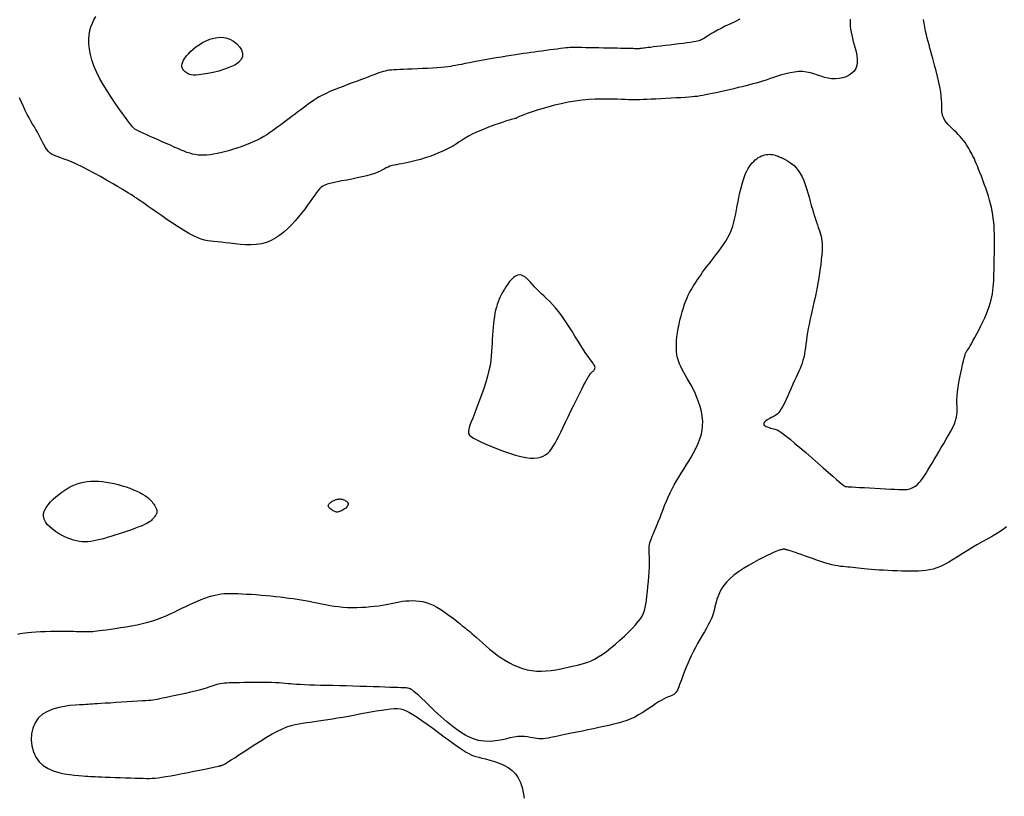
# Model space of a CAD drawing. Header units: millimetres. Extents: x 32690613 to 32693367, y 5343692 to 5344708.
# Tile 294 of 656: x 32692749 to 32692765, y 5343995 to 5344007. Entities that reach past the tile are written whole.
import ezdxf

# ---------------------------------------------------------------- set-up
doc = ezdxf.new("R2010")
doc.units = ezdxf.units.MM
doc.header["$LTSCALE"] = 20
for name, color, linetype in [('02-DGM_HL_493.00', 102, 'Continuous'), ('02-DGM_HL_493.50', 112, 'Continuous'), ('02-DGM_HL_494.00', 122, 'Continuous'), ('02-DGM_HL_494.50', 132, 'Continuous'), ('02-DGM_HL_495.00', 142, 'Continuous')]:
    doc.layers.add(name, color=color, linetype=linetype)

msp = doc.modelspace()

# ---------------------------------------------------------------- linework, layer by layer
at = {"layer": '02-DGM_HL_493.00', "elevation": 493, "flags": 128}
msp.add_lwpolyline([(32692764.851, 5343999.457), (32692764.781, 5343999.405), (32692764.706, 5343999.356), (32692764.627, 5343999.309), (32692764.547, 5343999.264), (32692764.466, 5343999.219), (32692764.385, 5343999.173), (32692764.306, 5343999.126), (32692764.229, 5343999.078), (32692764.154, 5343999.031), (32692764.081, 5343998.985), (32692764.01, 5343998.941), (32692763.942, 5343998.901), (32692763.876, 5343998.865), (32692763.813, 5343998.835), (32692763.753, 5343998.81), (32692763.695, 5343998.792), (32692763.638, 5343998.778), (32692763.581, 5343998.768), (32692763.524, 5343998.762), (32692763.465, 5343998.759), (32692763.405, 5343998.758), (32692763.341, 5343998.758), (32692763.273, 5343998.759), (32692763.202, 5343998.761), (32692763.13, 5343998.763), (32692763.057, 5343998.766), (32692762.984, 5343998.769), (32692762.913, 5343998.773), (32692762.845, 5343998.777), (32692762.78, 5343998.782), (32692762.719, 5343998.786), (32692762.663, 5343998.791), (32692762.611, 5343998.797), (32692762.562, 5343998.802), (32692762.516, 5343998.807), (32692762.473, 5343998.811), (32692762.432, 5343998.816), (32692762.393, 5343998.82), (32692762.355, 5343998.823), (32692762.317, 5343998.826), (32692762.279, 5343998.83), (32692762.24, 5343998.835), (32692762.198, 5343998.841), (32692762.153, 5343998.849), (32692762.105, 5343998.86), (32692762.051, 5343998.874), (32692761.992, 5343998.891), (32692761.93, 5343998.911), (32692761.865, 5343998.933), (32692761.8, 5343998.956), (32692761.736, 5343998.979), (32692761.675, 5343999.001), (32692761.619, 5343999.022), (32692761.57, 5343999.039), (32692761.529, 5343999.054), (32692761.495, 5343999.065), (32692761.468, 5343999.074), (32692761.446, 5343999.08), (32692761.43, 5343999.085), (32692761.417, 5343999.088), (32692761.407, 5343999.09), (32692761.399, 5343999.092), (32692761.393, 5343999.094), (32692761.387, 5343999.095), (32692761.383, 5343999.097), (32692761.379, 5343999.098), (32692761.375, 5343999.099), (32692761.372, 5343999.101), (32692761.368, 5343999.102), (32692761.365, 5343999.103), (32692761.361, 5343999.103), (32692761.357, 5343999.104), (32692761.353, 5343999.104), (32692761.347, 5343999.104), (32692761.341, 5343999.104), (32692761.334, 5343999.103), (32692761.326, 5343999.102), (32692761.316, 5343999.1), (32692761.305, 5343999.097), (32692761.291, 5343999.093), (32692761.273, 5343999.087), (32692761.251, 5343999.078), (32692761.222, 5343999.066), (32692761.186, 5343999.05), (32692761.142, 5343999.029), (32692761.088, 5343999.004), (32692761.023, 5343998.972), (32692760.951, 5343998.936), (32692760.874, 5343998.894), (32692760.793, 5343998.849), (32692760.713, 5343998.8), (32692760.635, 5343998.749), (32692760.563, 5343998.696), (32692760.499, 5343998.641), (32692760.445, 5343998.585), (32692760.4, 5343998.529), (32692760.364, 5343998.474), (32692760.335, 5343998.42), (32692760.313, 5343998.368), (32692760.295, 5343998.319), (32692760.282, 5343998.274), (32692760.272, 5343998.233), (32692760.263, 5343998.196), (32692760.256, 5343998.163), (32692760.249, 5343998.132), (32692760.241, 5343998.102), (32692760.231, 5343998.071), (32692760.219, 5343998.039), (32692760.204, 5343998.003), (32692760.184, 5343997.962), (32692760.159, 5343997.915), (32692760.13, 5343997.863), (32692760.098, 5343997.807), (32692760.064, 5343997.748), (32692760.029, 5343997.685), (32692759.993, 5343997.622), (32692759.957, 5343997.557), (32692759.924, 5343997.493), (32692759.892, 5343997.43), (32692759.863, 5343997.368), (32692759.837, 5343997.308), (32692759.813, 5343997.251), (32692759.791, 5343997.196), (32692759.771, 5343997.145), (32692759.753, 5343997.096), (32692759.737, 5343997.052), (32692759.723, 5343997.012), (32692759.71, 5343996.976), (32692759.698, 5343996.943), (32692759.686, 5343996.915), (32692759.674, 5343996.89), (32692759.662, 5343996.868), (32692759.648, 5343996.85), (32692759.633, 5343996.835), (32692759.616, 5343996.822), (32692759.596, 5343996.811), (32692759.574, 5343996.801), (32692759.549, 5343996.791), (32692759.521, 5343996.78), (32692759.49, 5343996.766), (32692759.455, 5343996.749), (32692759.417, 5343996.728), (32692759.376, 5343996.702), (32692759.331, 5343996.672), (32692759.283, 5343996.639), (32692759.232, 5343996.604), (32692759.178, 5343996.568), (32692759.122, 5343996.532), (32692759.064, 5343996.498), (32692759.003, 5343996.466), (32692758.941, 5343996.438), (32692758.877, 5343996.413), (32692758.81, 5343996.391), (32692758.741, 5343996.37), (32692758.67, 5343996.351), (32692758.595, 5343996.333), (32692758.518, 5343996.316), (32692758.437, 5343996.299), (32692758.353, 5343996.281), (32692758.266, 5343996.263), (32692758.18, 5343996.245), (32692758.094, 5343996.227), (32692758.011, 5343996.21), (32692757.932, 5343996.194), (32692757.859, 5343996.179), (32692757.793, 5343996.165), (32692757.735, 5343996.153), (32692757.684, 5343996.143), (32692757.64, 5343996.135), (32692757.6, 5343996.129), (32692757.565, 5343996.125), (32692757.531, 5343996.123), (32692757.498, 5343996.123), (32692757.466, 5343996.126), (32692757.432, 5343996.132), (32692757.395, 5343996.139), (32692757.357, 5343996.146), (32692757.315, 5343996.153), (32692757.269, 5343996.158), (32692757.22, 5343996.159), (32692757.166, 5343996.157), (32692757.106, 5343996.149), (32692757.041, 5343996.136), (32692756.971, 5343996.119), (32692756.895, 5343996.102), (32692756.815, 5343996.089), (32692756.73, 5343996.082), (32692756.641, 5343996.084), (32692756.547, 5343996.098), (32692756.45, 5343996.129), (32692756.35, 5343996.177), (32692756.247, 5343996.24), (32692756.146, 5343996.313), (32692756.046, 5343996.394), (32692755.951, 5343996.478), (32692755.862, 5343996.56), (32692755.781, 5343996.638), (32692755.711, 5343996.706), (32692755.651, 5343996.762), (32692755.603, 5343996.807), (32692755.563, 5343996.842), (32692755.532, 5343996.867), (32692755.507, 5343996.886), (32692755.487, 5343996.899), (32692755.47, 5343996.908), (32692755.456, 5343996.913), (32692755.442, 5343996.918), (32692755.428, 5343996.921), (32692755.411, 5343996.923), (32692755.389, 5343996.924), (32692755.361, 5343996.926), (32692755.326, 5343996.927), (32692755.28, 5343996.928), (32692755.224, 5343996.929), (32692755.155, 5343996.932), (32692755.075, 5343996.934), (32692754.986, 5343996.938), (32692754.889, 5343996.941), (32692754.787, 5343996.944), (32692754.681, 5343996.948), (32692754.573, 5343996.951), (32692754.465, 5343996.955), (32692754.359, 5343996.957), (32692754.255, 5343996.96), (32692754.156, 5343996.962), (32692754.06, 5343996.964), (32692753.971, 5343996.967), (32692753.888, 5343996.969), (32692753.812, 5343996.972), (32692753.745, 5343996.975), (32692753.687, 5343996.978), (32692753.635, 5343996.982), (32692753.589, 5343996.986), (32692753.546, 5343996.99), (32692753.503, 5343996.994), (32692753.458, 5343996.998), (32692753.41, 5343997.001), (32692753.356, 5343997.004), (32692753.294, 5343997.006), (32692753.226, 5343997.007), (32692753.153, 5343997.008), (32692753.078, 5343997.008), (32692753.002, 5343997.008), (32692752.928, 5343997.007), (32692752.857, 5343997.006), (32692752.791, 5343997.005), (32692752.732, 5343997.004), (32692752.68, 5343997.003), (32692752.633, 5343997.001), (32692752.591, 5343996.999), (32692752.553, 5343996.996), (32692752.519, 5343996.992), (32692752.487, 5343996.988), (32692752.458, 5343996.982), (32692752.43, 5343996.975), (32692752.402, 5343996.966), (32692752.372, 5343996.957), (32692752.34, 5343996.946), (32692752.304, 5343996.934), (32692752.262, 5343996.92), (32692752.213, 5343996.906), (32692752.155, 5343996.89), (32692752.089, 5343996.873), (32692752.016, 5343996.855), (32692751.938, 5343996.837), (32692751.859, 5343996.82), (32692751.781, 5343996.803), (32692751.706, 5343996.787), (32692751.638, 5343996.772), (32692751.58, 5343996.76), (32692751.532, 5343996.75), (32692751.493, 5343996.743), (32692751.459, 5343996.737), (32692751.427, 5343996.732), (32692751.395, 5343996.728), (32692751.357, 5343996.725), (32692751.313, 5343996.721), (32692751.257, 5343996.718), (32692751.188, 5343996.713), (32692751.108, 5343996.708), (32692751.022, 5343996.703), (32692750.932, 5343996.697), (32692750.842, 5343996.692), (32692750.756, 5343996.686), (32692750.677, 5343996.681), (32692750.61, 5343996.677), (32692750.555, 5343996.674), (32692750.512, 5343996.671), (32692750.475, 5343996.669), (32692750.442, 5343996.667), (32692750.409, 5343996.665), (32692750.372, 5343996.663), (32692750.328, 5343996.66), (32692750.272, 5343996.657), (32692750.203, 5343996.652), (32692750.123, 5343996.645), (32692750.036, 5343996.633), (32692749.945, 5343996.616), (32692749.855, 5343996.59), (32692749.769, 5343996.555), (32692749.691, 5343996.509), (32692749.625, 5343996.45), (32692749.574, 5343996.377), (32692749.539, 5343996.293), (32692749.519, 5343996.201), (32692749.515, 5343996.106), (32692749.524, 5343996.011), (32692749.548, 5343995.919), (32692749.586, 5343995.835), (32692749.638, 5343995.761), (32692749.703, 5343995.701), (32692749.778, 5343995.654), (32692749.859, 5343995.618), (32692749.945, 5343995.592), (32692750.031, 5343995.573), (32692750.115, 5343995.56), (32692750.192, 5343995.551), (32692750.26, 5343995.546), (32692750.318, 5343995.541), (32692750.365, 5343995.537), (32692750.406, 5343995.534), (32692750.444, 5343995.532), (32692750.481, 5343995.53), (32692750.521, 5343995.528), (32692750.565, 5343995.526), (32692750.618, 5343995.524), (32692750.682, 5343995.521), (32692750.754, 5343995.519), (32692750.831, 5343995.516), (32692750.912, 5343995.513), (32692750.994, 5343995.511), (32692751.073, 5343995.508), (32692751.148, 5343995.506), (32692751.215, 5343995.504), (32692751.273, 5343995.502), (32692751.324, 5343995.501), (32692751.37, 5343995.501), (32692751.415, 5343995.502), (32692751.461, 5343995.505), (32692751.51, 5343995.51), (32692751.566, 5343995.518), (32692751.632, 5343995.529), (32692751.709, 5343995.542), (32692751.795, 5343995.558), (32692751.886, 5343995.576), (32692751.98, 5343995.594), (32692752.073, 5343995.613), (32692752.16, 5343995.631), (32692752.241, 5343995.648), (32692752.309, 5343995.662), (32692752.364, 5343995.673), (32692752.407, 5343995.682), (32692752.438, 5343995.689), (32692752.46, 5343995.693), (32692752.474, 5343995.696), (32692752.483, 5343995.698), (32692752.488, 5343995.7), (32692752.492, 5343995.701), (32692752.494, 5343995.702), (32692752.497, 5343995.702), (32692752.5, 5343995.703), (32692752.503, 5343995.704), (32692752.506, 5343995.706), (32692752.509, 5343995.707), (32692752.513, 5343995.708), (32692752.518, 5343995.71), (32692752.524, 5343995.712), (32692752.532, 5343995.715), (32692752.544, 5343995.721), (32692752.561, 5343995.73), (32692752.585, 5343995.744), (32692752.618, 5343995.764), (32692752.66, 5343995.791), (32692752.714, 5343995.826), (32692752.78, 5343995.87), (32692752.856, 5343995.921), (32692752.94, 5343995.976), (32692753.03, 5343996.034), (32692753.122, 5343996.093), (32692753.213, 5343996.149), (32692753.303, 5343996.2), (32692753.387, 5343996.245), (32692753.464, 5343996.281), (32692753.535, 5343996.31), (32692753.601, 5343996.332), (32692753.663, 5343996.349), (32692753.722, 5343996.361), (32692753.781, 5343996.371), (32692753.84, 5343996.379), (32692753.901, 5343996.387), (32692753.965, 5343996.395), (32692754.032, 5343996.404), (32692754.102, 5343996.415), (32692754.175, 5343996.426), (32692754.251, 5343996.438), (32692754.33, 5343996.451), (32692754.413, 5343996.465), (32692754.498, 5343996.48), (32692754.586, 5343996.497), (32692754.676, 5343996.514), (32692754.766, 5343996.531), (32692754.854, 5343996.547), (32692754.939, 5343996.562), (32692755.02, 5343996.575), (32692755.094, 5343996.586), (32692755.161, 5343996.594), (32692755.219, 5343996.599), (32692755.27, 5343996.598), (32692755.318, 5343996.593), (32692755.363, 5343996.582), (32692755.41, 5343996.564), (32692755.46, 5343996.539), (32692755.516, 5343996.506), (32692755.581, 5343996.463), (32692755.656, 5343996.411), (32692755.739, 5343996.352), (32692755.828, 5343996.288), (32692755.919, 5343996.222), (32692756.009, 5343996.156), (32692756.095, 5343996.093), (32692756.175, 5343996.036), (32692756.245, 5343995.986), (32692756.303, 5343995.946), (32692756.352, 5343995.914), (32692756.394, 5343995.89), (32692756.432, 5343995.871), (32692756.468, 5343995.856), (32692756.507, 5343995.844), (32692756.55, 5343995.833), (32692756.6, 5343995.821), (32692756.659, 5343995.806), (32692756.726, 5343995.789), (32692756.798, 5343995.767), (32692756.871, 5343995.741), (32692756.944, 5343995.709), (32692757.013, 5343995.67), (32692757.076, 5343995.624), (32692757.13, 5343995.57), (32692757.172, 5343995.507), (32692757.205, 5343995.437), (32692757.231, 5343995.36), (32692757.25, 5343995.278), (32692757.266, 5343995.192)], dxfattribs=at)
at = {"layer": '02-DGM_HL_493.50', "elevation": 493.5, "flags": 128}
msp.add_lwpolyline([(32692749.305, 5343997.767), (32692749.34, 5343997.777), (32692749.377, 5343997.785), (32692749.418, 5343997.791), (32692749.465, 5343997.797), (32692749.52, 5343997.802), (32692749.585, 5343997.806), (32692749.658, 5343997.809), (32692749.737, 5343997.812), (32692749.818, 5343997.814), (32692749.899, 5343997.815), (32692749.978, 5343997.816), (32692750.053, 5343997.816), (32692750.12, 5343997.816), (32692750.178, 5343997.815), (32692750.227, 5343997.813), (32692750.269, 5343997.812), (32692750.304, 5343997.811), (32692750.335, 5343997.809), (32692750.361, 5343997.808), (32692750.386, 5343997.808), (32692750.408, 5343997.808), (32692750.431, 5343997.808), (32692750.455, 5343997.81), (32692750.481, 5343997.812), (32692750.51, 5343997.815), (32692750.545, 5343997.82), (32692750.586, 5343997.825), (32692750.635, 5343997.832), (32692750.692, 5343997.839), (32692750.759, 5343997.848), (32692750.834, 5343997.859), (32692750.916, 5343997.871), (32692751.001, 5343997.884), (32692751.089, 5343997.899), (32692751.177, 5343997.916), (32692751.264, 5343997.935), (32692751.347, 5343997.956), (32692751.425, 5343997.979), (32692751.498, 5343998.004), (32692751.568, 5343998.031), (32692751.634, 5343998.059), (32692751.698, 5343998.088), (32692751.76, 5343998.117), (32692751.821, 5343998.147), (32692751.882, 5343998.176), (32692751.944, 5343998.206), (32692752.006, 5343998.234), (32692752.067, 5343998.262), (32692752.128, 5343998.288), (32692752.188, 5343998.312), (32692752.246, 5343998.334), (32692752.302, 5343998.354), (32692752.355, 5343998.37), (32692752.405, 5343998.384), (32692752.454, 5343998.394), (32692752.502, 5343998.401), (32692752.549, 5343998.406), (32692752.599, 5343998.409), (32692752.65, 5343998.41), (32692752.705, 5343998.409), (32692752.765, 5343998.407), (32692752.831, 5343998.404), (32692752.901, 5343998.4), (32692752.974, 5343998.396), (32692753.051, 5343998.39), (32692753.128, 5343998.384), (32692753.206, 5343998.377), (32692753.283, 5343998.37), (32692753.357, 5343998.362), (32692753.429, 5343998.354), (32692753.499, 5343998.346), (32692753.566, 5343998.337), (32692753.631, 5343998.328), (32692753.695, 5343998.318), (32692753.759, 5343998.308), (32692753.821, 5343998.297), (32692753.884, 5343998.285), (32692753.948, 5343998.272), (32692754.012, 5343998.259), (32692754.076, 5343998.246), (32692754.142, 5343998.233), (32692754.208, 5343998.221), (32692754.276, 5343998.21), (32692754.345, 5343998.201), (32692754.415, 5343998.195), (32692754.487, 5343998.19), (32692754.56, 5343998.188), (32692754.633, 5343998.188), (32692754.705, 5343998.191), (32692754.777, 5343998.195), (32692754.846, 5343998.201), (32692754.913, 5343998.208), (32692754.977, 5343998.216), (32692755.038, 5343998.226), (32692755.095, 5343998.236), (32692755.149, 5343998.247), (32692755.202, 5343998.258), (32692755.253, 5343998.268), (32692755.303, 5343998.277), (32692755.353, 5343998.285), (32692755.403, 5343998.291), (32692755.454, 5343998.295), (32692755.506, 5343998.297), (32692755.559, 5343998.295), (32692755.613, 5343998.29), (32692755.667, 5343998.281), (32692755.723, 5343998.267), (32692755.779, 5343998.248), (32692755.836, 5343998.223), (32692755.894, 5343998.193), (32692755.952, 5343998.158), (32692756.009, 5343998.12), (32692756.065, 5343998.08), (32692756.118, 5343998.041), (32692756.167, 5343998.002), (32692756.212, 5343997.966), (32692756.251, 5343997.934), (32692756.285, 5343997.907), (32692756.314, 5343997.884), (32692756.341, 5343997.864), (32692756.365, 5343997.844), (32692756.39, 5343997.825), (32692756.416, 5343997.803), (32692756.444, 5343997.779), (32692756.478, 5343997.749), (32692756.517, 5343997.714), (32692756.561, 5343997.674), (32692756.61, 5343997.63), (32692756.663, 5343997.583), (32692756.72, 5343997.535), (32692756.78, 5343997.487), (32692756.842, 5343997.44), (32692756.905, 5343997.395), (32692756.97, 5343997.354), (32692757.036, 5343997.316), (32692757.103, 5343997.282), (32692757.172, 5343997.253), (32692757.241, 5343997.229), (32692757.313, 5343997.21), (32692757.385, 5343997.196), (32692757.46, 5343997.189), (32692757.536, 5343997.187), (32692757.612, 5343997.19), (32692757.689, 5343997.198), (32692757.765, 5343997.209), (32692757.839, 5343997.223), (32692757.911, 5343997.238), (32692757.979, 5343997.254), (32692758.044, 5343997.269), (32692758.103, 5343997.283), (32692758.159, 5343997.297), (32692758.213, 5343997.312), (32692758.266, 5343997.33), (32692758.319, 5343997.351), (32692758.373, 5343997.377), (32692758.43, 5343997.41), (32692758.492, 5343997.449), (32692758.558, 5343997.497), (32692758.628, 5343997.552), (32692758.7, 5343997.611), (32692758.771, 5343997.674), (32692758.84, 5343997.737), (32692758.906, 5343997.8), (32692758.965, 5343997.86), (32692759.017, 5343997.916), (32692759.059, 5343997.966), (32692759.093, 5343998.012), (32692759.119, 5343998.054), (32692759.14, 5343998.097), (32692759.156, 5343998.14), (32692759.168, 5343998.187), (32692759.178, 5343998.239), (32692759.187, 5343998.297), (32692759.196, 5343998.364), (32692759.204, 5343998.438), (32692759.212, 5343998.516), (32692759.22, 5343998.595), (32692759.226, 5343998.675), (32692759.231, 5343998.751), (32692759.235, 5343998.822), (32692759.237, 5343998.886), (32692759.236, 5343998.941), (32692759.235, 5343998.988), (32692759.232, 5343999.028), (32692759.23, 5343999.062), (32692759.228, 5343999.093), (32692759.228, 5343999.121), (32692759.229, 5343999.149), (32692759.234, 5343999.176), (32692759.241, 5343999.206), (32692759.251, 5343999.238), (32692759.265, 5343999.273), (32692759.28, 5343999.31), (32692759.297, 5343999.35), (32692759.316, 5343999.394), (32692759.337, 5343999.441), (32692759.358, 5343999.492), (32692759.379, 5343999.547), (32692759.401, 5343999.605), (32692759.424, 5343999.666), (32692759.449, 5343999.729), (32692759.474, 5343999.794), (32692759.501, 5343999.859), (32692759.529, 5343999.924), (32692759.56, 5343999.989), (32692759.592, 5344000.052), (32692759.626, 5344000.115), (32692759.661, 5344000.177), (32692759.698, 5344000.238), (32692759.736, 5344000.3), (32692759.774, 5344000.362), (32692759.813, 5344000.425), (32692759.852, 5344000.488), (32692759.891, 5344000.553), (32692759.929, 5344000.619), (32692759.964, 5344000.686), (32692759.996, 5344000.755), (32692760.024, 5344000.825), (32692760.047, 5344000.896), (32692760.063, 5344000.969), (32692760.071, 5344001.043), (32692760.072, 5344001.119), (32692760.065, 5344001.196), (32692760.051, 5344001.272), (32692760.032, 5344001.347), (32692760.008, 5344001.421), (32692759.981, 5344001.492), (32692759.952, 5344001.56), (32692759.922, 5344001.624), (32692759.891, 5344001.683), (32692759.86, 5344001.738), (32692759.83, 5344001.789), (32692759.801, 5344001.838), (32692759.774, 5344001.884), (32692759.749, 5344001.93), (32692759.726, 5344001.975), (32692759.707, 5344002.02), (32692759.69, 5344002.066), (32692759.678, 5344002.114), (32692759.668, 5344002.163), (32692759.662, 5344002.214), (32692759.659, 5344002.267), (32692759.659, 5344002.323), (32692759.662, 5344002.381), (32692759.667, 5344002.442), (32692759.676, 5344002.507), (32692759.687, 5344002.573), (32692759.7, 5344002.641), (32692759.715, 5344002.708), (32692759.732, 5344002.775), (32692759.749, 5344002.839), (32692759.768, 5344002.9), (32692759.787, 5344002.957), (32692759.806, 5344003.009), (32692759.826, 5344003.056), (32692759.846, 5344003.1), (32692759.867, 5344003.141), (32692759.889, 5344003.18), (32692759.911, 5344003.218), (32692759.934, 5344003.255), (32692759.959, 5344003.293), (32692759.985, 5344003.333), (32692760.012, 5344003.373), (32692760.041, 5344003.415), (32692760.071, 5344003.458), (32692760.103, 5344003.502), (32692760.137, 5344003.547), (32692760.172, 5344003.593), (32692760.208, 5344003.641), (32692760.246, 5344003.689), (32692760.286, 5344003.739), (32692760.325, 5344003.789), (32692760.364, 5344003.841), (32692760.401, 5344003.895), (32692760.437, 5344003.95), (32692760.469, 5344004.006), (32692760.498, 5344004.065), (32692760.523, 5344004.125), (32692760.544, 5344004.186), (32692760.563, 5344004.249), (32692760.578, 5344004.313), (32692760.592, 5344004.377), (32692760.604, 5344004.441), (32692760.616, 5344004.505), (32692760.628, 5344004.569), (32692760.64, 5344004.631), (32692760.653, 5344004.693), (32692760.666, 5344004.752), (32692760.681, 5344004.809), (32692760.696, 5344004.864), (32692760.712, 5344004.916), (32692760.729, 5344004.965), (32692760.747, 5344005.01), (32692760.766, 5344005.051), (32692760.786, 5344005.088), (32692760.807, 5344005.122), (32692760.828, 5344005.152), (32692760.851, 5344005.179), (32692760.874, 5344005.203), (32692760.898, 5344005.225), (32692760.922, 5344005.244), (32692760.946, 5344005.261), (32692760.971, 5344005.275), (32692760.996, 5344005.287), (32692761.021, 5344005.297), (32692761.046, 5344005.305), (32692761.072, 5344005.31), (32692761.097, 5344005.313), (32692761.122, 5344005.314), (32692761.146, 5344005.313), (32692761.171, 5344005.309), (32692761.196, 5344005.304), (32692761.222, 5344005.296), (32692761.249, 5344005.287), (32692761.277, 5344005.275), (32692761.306, 5344005.262), (32692761.337, 5344005.247), (32692761.37, 5344005.231), (32692761.404, 5344005.212), (32692761.439, 5344005.19), (32692761.474, 5344005.165), (32692761.509, 5344005.135), (32692761.543, 5344005.1), (32692761.576, 5344005.06), (32692761.606, 5344005.014), (32692761.634, 5344004.961), (32692761.66, 5344004.902), (32692761.683, 5344004.84), (32692761.705, 5344004.774), (32692761.725, 5344004.707), (32692761.744, 5344004.639), (32692761.762, 5344004.573), (32692761.78, 5344004.51), (32692761.797, 5344004.45), (32692761.814, 5344004.394), (32692761.83, 5344004.341), (32692761.846, 5344004.292), (32692761.861, 5344004.246), (32692761.876, 5344004.203), (32692761.889, 5344004.164), (32692761.902, 5344004.127), (32692761.914, 5344004.092), (32692761.925, 5344004.059), (32692761.934, 5344004.025), (32692761.941, 5344003.99), (32692761.947, 5344003.951), (32692761.95, 5344003.907), (32692761.951, 5344003.857), (32692761.949, 5344003.799), (32692761.945, 5344003.732), (32692761.937, 5344003.657), (32692761.928, 5344003.576), (32692761.916, 5344003.491), (32692761.903, 5344003.403), (32692761.888, 5344003.314), (32692761.873, 5344003.227), (32692761.856, 5344003.142), (32692761.839, 5344003.06), (32692761.822, 5344002.983), (32692761.805, 5344002.91), (32692761.789, 5344002.839), (32692761.773, 5344002.77), (32692761.758, 5344002.704), (32692761.744, 5344002.64), (32692761.732, 5344002.576), (32692761.721, 5344002.514), (32692761.712, 5344002.452), (32692761.704, 5344002.392), (32692761.696, 5344002.333), (32692761.689, 5344002.277), (32692761.68, 5344002.222), (32692761.671, 5344002.17), (32692761.661, 5344002.121), (32692761.649, 5344002.075), (32692761.635, 5344002.031), (32692761.62, 5344001.988), (32692761.603, 5344001.946), (32692761.584, 5344001.902), (32692761.563, 5344001.857), (32692761.541, 5344001.808), (32692761.517, 5344001.756), (32692761.492, 5344001.699), (32692761.465, 5344001.639), (32692761.438, 5344001.578), (32692761.41, 5344001.517), (32692761.383, 5344001.458), (32692761.356, 5344001.402), (32692761.33, 5344001.352), (32692761.306, 5344001.309), (32692761.284, 5344001.275), (32692761.263, 5344001.248), (32692761.243, 5344001.228), (32692761.224, 5344001.212), (32692761.205, 5344001.2), (32692761.187, 5344001.191), (32692761.168, 5344001.182), (32692761.148, 5344001.173), (32692761.127, 5344001.162), (32692761.106, 5344001.15), (32692761.086, 5344001.137), (32692761.067, 5344001.124), (32692761.052, 5344001.11), (32692761.041, 5344001.096), (32692761.034, 5344001.082), (32692761.034, 5344001.069), (32692761.041, 5344001.057), (32692761.054, 5344001.045), (32692761.071, 5344001.035), (32692761.092, 5344001.026), (32692761.115, 5344001.017), (32692761.139, 5344001.01), (32692761.162, 5344001.003), (32692761.185, 5344000.998), (32692761.205, 5344000.993), (32692761.224, 5344000.987), (32692761.245, 5344000.979), (32692761.269, 5344000.966), (32692761.299, 5344000.946), (32692761.337, 5344000.919), (32692761.385, 5344000.882), (32692761.445, 5344000.834), (32692761.518, 5344000.773), (32692761.602, 5344000.701), (32692761.692, 5344000.624), (32692761.786, 5344000.543), (32692761.879, 5344000.461), (32692761.968, 5344000.383), (32692762.05, 5344000.312), (32692762.12, 5344000.251), (32692762.177, 5344000.202), (32692762.22, 5344000.164), (32692762.252, 5344000.137), (32692762.275, 5344000.118), (32692762.29, 5344000.106), (32692762.299, 5344000.099), (32692762.305, 5344000.095), (32692762.309, 5344000.094), (32692762.312, 5344000.092), (32692762.317, 5344000.091), (32692762.325, 5344000.09), (32692762.338, 5344000.089), (32692762.358, 5344000.087), (32692762.387, 5344000.086), (32692762.425, 5344000.083), (32692762.476, 5344000.08), (32692762.54, 5344000.077), (32692762.614, 5344000.073), (32692762.695, 5344000.068), (32692762.78, 5344000.064), (32692762.866, 5344000.059), (32692762.949, 5344000.055), (32692763.026, 5344000.051), (32692763.094, 5344000.048), (32692763.151, 5344000.045), (32692763.197, 5344000.043), (32692763.235, 5344000.042), (32692763.265, 5344000.043), (32692763.289, 5344000.045), (32692763.31, 5344000.048), (32692763.328, 5344000.052), (32692763.346, 5344000.059), (32692763.365, 5344000.067), (32692763.385, 5344000.078), (32692763.407, 5344000.091), (32692763.429, 5344000.108), (32692763.453, 5344000.128), (32692763.478, 5344000.153), (32692763.503, 5344000.181), (32692763.53, 5344000.215), (32692763.557, 5344000.254), (32692763.586, 5344000.298), (32692763.615, 5344000.347), (32692763.646, 5344000.399), (32692763.678, 5344000.455), (32692763.712, 5344000.514), (32692763.747, 5344000.575), (32692763.784, 5344000.638), (32692763.823, 5344000.703), (32692763.862, 5344000.768), (32692763.901, 5344000.833), (32692763.938, 5344000.898), (32692763.973, 5344000.96), (32692764.004, 5344001.02), (32692764.03, 5344001.077), (32692764.05, 5344001.13), (32692764.063, 5344001.178), (32692764.07, 5344001.223), (32692764.073, 5344001.266), (32692764.074, 5344001.309), (32692764.072, 5344001.354), (32692764.071, 5344001.402), (32692764.071, 5344001.455), (32692764.073, 5344001.514), (32692764.079, 5344001.58), (32692764.089, 5344001.652), (32692764.101, 5344001.727), (32692764.115, 5344001.802), (32692764.13, 5344001.877), (32692764.145, 5344001.946), (32692764.16, 5344002.01), (32692764.173, 5344002.064), (32692764.184, 5344002.108), (32692764.193, 5344002.142), (32692764.2, 5344002.167), (32692764.206, 5344002.185), (32692764.211, 5344002.197), (32692764.214, 5344002.205), (32692764.218, 5344002.21), (32692764.221, 5344002.213), (32692764.224, 5344002.217), (32692764.228, 5344002.221), (32692764.233, 5344002.228), (32692764.24, 5344002.238), (32692764.25, 5344002.253), (32692764.262, 5344002.273), (32692764.278, 5344002.3), (32692764.298, 5344002.336), (32692764.322, 5344002.38), (32692764.35, 5344002.431), (32692764.381, 5344002.489), (32692764.413, 5344002.55), (32692764.445, 5344002.614), (32692764.477, 5344002.68), (32692764.507, 5344002.744), (32692764.534, 5344002.806), (32692764.557, 5344002.865), (32692764.577, 5344002.92), (32692764.593, 5344002.973), (32692764.607, 5344003.024), (32692764.618, 5344003.073), (32692764.627, 5344003.122), (32692764.634, 5344003.172), (32692764.64, 5344003.222), (32692764.644, 5344003.274), (32692764.648, 5344003.328), (32692764.65, 5344003.383), (32692764.652, 5344003.44), (32692764.654, 5344003.498), (32692764.655, 5344003.558), (32692764.656, 5344003.618), (32692764.657, 5344003.68), (32692764.659, 5344003.743), (32692764.66, 5344003.807), (32692764.661, 5344003.872), (32692764.661, 5344003.936), (32692764.661, 5344004), (32692764.66, 5344004.064), (32692764.658, 5344004.126), (32692764.654, 5344004.187), (32692764.649, 5344004.247), (32692764.642, 5344004.305), (32692764.634, 5344004.363), (32692764.623, 5344004.42), (32692764.611, 5344004.478), (32692764.597, 5344004.536), (32692764.582, 5344004.595), (32692764.564, 5344004.656), (32692764.544, 5344004.719), (32692764.522, 5344004.782), (32692764.5, 5344004.846), (32692764.477, 5344004.909), (32692764.455, 5344004.969), (32692764.432, 5344005.027), (32692764.411, 5344005.08), (32692764.392, 5344005.128), (32692764.374, 5344005.17), (32692764.358, 5344005.207), (32692764.344, 5344005.24), (32692764.33, 5344005.269), (32692764.317, 5344005.296), (32692764.303, 5344005.322), (32692764.289, 5344005.348), (32692764.274, 5344005.375), (32692764.257, 5344005.404), (32692764.239, 5344005.433), (32692764.219, 5344005.465), (32692764.197, 5344005.497), (32692764.174, 5344005.529), (32692764.148, 5344005.562), (32692764.121, 5344005.595), (32692764.091, 5344005.627), (32692764.06, 5344005.659), (32692764.027, 5344005.69), (32692763.994, 5344005.721), (32692763.962, 5344005.752), (32692763.932, 5344005.783), (32692763.905, 5344005.814), (32692763.881, 5344005.847), (32692763.862, 5344005.88), (32692763.849, 5344005.914), (32692763.84, 5344005.951), (32692763.835, 5344005.989), (32692763.833, 5344006.03), (32692763.831, 5344006.074), (32692763.83, 5344006.121), (32692763.828, 5344006.172), (32692763.823, 5344006.228), (32692763.815, 5344006.289), (32692763.804, 5344006.354), (32692763.791, 5344006.421), (32692763.776, 5344006.49), (32692763.76, 5344006.559), (32692763.743, 5344006.627), (32692763.725, 5344006.694), (32692763.708, 5344006.758), (32692763.692, 5344006.818), (32692763.676, 5344006.874), (32692763.66, 5344006.929), (32692763.646, 5344006.982), (32692763.631, 5344007.034), (32692763.618, 5344007.086), (32692763.604, 5344007.139), (32692763.591, 5344007.194), (32692763.578, 5344007.252), (32692763.566, 5344007.311), (32692763.554, 5344007.373), (32692763.543, 5344007.435)], dxfattribs=at)
msp.add_lwpolyline([(32692757.464, 5344003.192), (32692757.427, 5344003.231), (32692757.391, 5344003.27), (32692757.357, 5344003.309), (32692757.323, 5344003.344), (32692757.289, 5344003.374), (32692757.256, 5344003.398), (32692757.224, 5344003.414), (32692757.191, 5344003.42), (32692757.159, 5344003.415), (32692757.127, 5344003.4), (32692757.095, 5344003.377), (32692757.064, 5344003.346), (32692757.035, 5344003.311), (32692757.006, 5344003.272), (32692756.979, 5344003.232), (32692756.954, 5344003.191), (32692756.931, 5344003.151), (32692756.909, 5344003.112), (32692756.89, 5344003.073), (32692756.872, 5344003.034), (32692756.856, 5344002.994), (32692756.841, 5344002.953), (32692756.828, 5344002.909), (32692756.816, 5344002.863), (32692756.806, 5344002.814), (32692756.796, 5344002.762), (32692756.788, 5344002.708), (32692756.781, 5344002.651), (32692756.775, 5344002.593), (32692756.77, 5344002.533), (32692756.766, 5344002.471), (32692756.763, 5344002.409), (32692756.76, 5344002.346), (32692756.757, 5344002.281), (32692756.753, 5344002.215), (32692756.748, 5344002.145), (32692756.739, 5344002.072), (32692756.728, 5344001.995), (32692756.711, 5344001.913), (32692756.69, 5344001.824), (32692756.662, 5344001.73), (32692756.631, 5344001.631), (32692756.596, 5344001.531), (32692756.559, 5344001.432), (32692756.523, 5344001.336), (32692756.488, 5344001.247), (32692756.456, 5344001.166), (32692756.428, 5344001.096), (32692756.407, 5344001.039), (32692756.393, 5344000.993), (32692756.387, 5344000.956), (32692756.39, 5344000.926), (32692756.404, 5344000.9), (32692756.43, 5344000.876), (32692756.468, 5344000.851), (32692756.52, 5344000.824), (32692756.586, 5344000.792), (32692756.664, 5344000.757), (32692756.751, 5344000.719), (32692756.843, 5344000.682), (32692756.939, 5344000.645), (32692757.034, 5344000.612), (32692757.126, 5344000.583), (32692757.212, 5344000.56), (32692757.289, 5344000.545), (32692757.357, 5344000.536), (32692757.418, 5344000.535), (32692757.472, 5344000.54), (32692757.52, 5344000.551), (32692757.563, 5344000.568), (32692757.601, 5344000.59), (32692757.635, 5344000.616), (32692757.666, 5344000.647), (32692757.695, 5344000.682), (32692757.723, 5344000.723), (32692757.751, 5344000.77), (32692757.779, 5344000.822), (32692757.808, 5344000.881), (32692757.84, 5344000.947), (32692757.876, 5344001.021), (32692757.914, 5344001.102), (32692757.956, 5344001.188), (32692758, 5344001.278), (32692758.044, 5344001.367), (32692758.087, 5344001.455), (32692758.128, 5344001.537), (32692758.166, 5344001.612), (32692758.199, 5344001.678), (32692758.227, 5344001.731), (32692758.251, 5344001.774), (32692758.27, 5344001.807), (32692758.286, 5344001.832), (32692758.299, 5344001.851), (32692758.31, 5344001.866), (32692758.32, 5344001.877), (32692758.33, 5344001.887), (32692758.341, 5344001.896), (32692758.351, 5344001.905), (32692758.36, 5344001.915), (32692758.368, 5344001.926), (32692758.374, 5344001.937), (32692758.378, 5344001.949), (32692758.379, 5344001.962), (32692758.376, 5344001.977), (32692758.369, 5344001.993), (32692758.357, 5344002.013), (32692758.342, 5344002.035), (32692758.322, 5344002.063), (32692758.298, 5344002.096), (32692758.269, 5344002.136), (32692758.236, 5344002.183), (32692758.199, 5344002.239), (32692758.157, 5344002.305), (32692758.112, 5344002.378), (32692758.064, 5344002.456), (32692758.013, 5344002.537), (32692757.962, 5344002.618), (32692757.91, 5344002.697), (32692757.858, 5344002.772), (32692757.807, 5344002.841), (32692757.759, 5344002.901), (32692757.712, 5344002.954), (32692757.666, 5344003.001), (32692757.623, 5344003.043), (32692757.581, 5344003.082), (32692757.54, 5344003.119), (32692757.501, 5344003.155)], close=True, dxfattribs=at)
at = {"layer": '02-DGM_HL_494.00', "elevation": 494, "flags": 128}
msp.add_lwpolyline([(32692762.389, 5344007.439), (32692762.389, 5344007.383), (32692762.392, 5344007.332), (32692762.398, 5344007.282), (32692762.405, 5344007.234), (32692762.415, 5344007.187), (32692762.426, 5344007.138), (32692762.44, 5344007.088), (32692762.455, 5344007.035), (32692762.47, 5344006.98), (32692762.484, 5344006.923), (32692762.495, 5344006.867), (32692762.502, 5344006.812), (32692762.502, 5344006.759), (32692762.495, 5344006.709), (32692762.479, 5344006.663), (32692762.453, 5344006.623), (32692762.417, 5344006.587), (32692762.375, 5344006.557), (32692762.326, 5344006.533), (32692762.272, 5344006.515), (32692762.216, 5344006.504), (32692762.158, 5344006.499), (32692762.1, 5344006.5), (32692762.043, 5344006.509), (32692761.988, 5344006.523), (32692761.933, 5344006.541), (32692761.878, 5344006.559), (32692761.822, 5344006.578), (32692761.765, 5344006.595), (32692761.706, 5344006.607), (32692761.645, 5344006.614), (32692761.581, 5344006.614), (32692761.515, 5344006.607), (32692761.447, 5344006.595), (32692761.38, 5344006.579), (32692761.313, 5344006.561), (32692761.247, 5344006.54), (32692761.184, 5344006.519), (32692761.124, 5344006.499), (32692761.068, 5344006.481), (32692761.015, 5344006.464), (32692760.964, 5344006.449), (32692760.913, 5344006.434), (32692760.862, 5344006.42), (32692760.809, 5344006.406), (32692760.754, 5344006.392), (32692760.694, 5344006.377), (32692760.63, 5344006.362), (32692760.562, 5344006.345), (32692760.492, 5344006.329), (32692760.422, 5344006.313), (32692760.352, 5344006.297), (32692760.286, 5344006.282), (32692760.223, 5344006.269), (32692760.167, 5344006.257), (32692760.117, 5344006.247), (32692760.072, 5344006.238), (32692760.031, 5344006.231), (32692759.99, 5344006.225), (32692759.949, 5344006.221), (32692759.904, 5344006.216), (32692759.853, 5344006.212), (32692759.795, 5344006.208), (32692759.729, 5344006.203), (32692759.655, 5344006.199), (32692759.576, 5344006.194), (32692759.494, 5344006.19), (32692759.413, 5344006.185), (32692759.334, 5344006.181), (32692759.26, 5344006.178), (32692759.193, 5344006.175), (32692759.135, 5344006.173), (32692759.084, 5344006.171), (32692759.039, 5344006.171), (32692758.995, 5344006.171), (32692758.951, 5344006.171), (32692758.905, 5344006.172), (32692758.855, 5344006.174), (32692758.796, 5344006.176), (32692758.729, 5344006.179), (32692758.653, 5344006.181), (32692758.569, 5344006.182), (32692758.479, 5344006.182), (32692758.382, 5344006.179), (32692758.281, 5344006.173), (32692758.176, 5344006.164), (32692758.068, 5344006.15), (32692757.959, 5344006.132), (32692757.849, 5344006.109), (32692757.742, 5344006.084), (32692757.639, 5344006.057), (32692757.543, 5344006.03), (32692757.454, 5344006.003), (32692757.376, 5344005.977), (32692757.31, 5344005.955), (32692757.258, 5344005.936), (32692757.218, 5344005.92), (32692757.189, 5344005.908), (32692757.169, 5344005.898), (32692757.156, 5344005.891), (32692757.147, 5344005.885), (32692757.142, 5344005.882), (32692757.139, 5344005.879), (32692757.135, 5344005.878), (32692757.129, 5344005.877), (32692757.12, 5344005.875), (32692757.107, 5344005.873), (32692757.088, 5344005.868), (32692757.062, 5344005.862), (32692757.028, 5344005.852), (32692756.985, 5344005.839), (32692756.932, 5344005.821), (32692756.87, 5344005.8), (32692756.802, 5344005.776), (32692756.73, 5344005.749), (32692756.657, 5344005.72), (32692756.584, 5344005.69), (32692756.514, 5344005.659), (32692756.449, 5344005.628), (32692756.391, 5344005.597), (32692756.339, 5344005.567), (32692756.291, 5344005.537), (32692756.245, 5344005.508), (32692756.199, 5344005.478), (32692756.152, 5344005.449), (32692756.102, 5344005.42), (32692756.047, 5344005.392), (32692755.986, 5344005.363), (32692755.92, 5344005.335), (32692755.851, 5344005.307), (32692755.779, 5344005.281), (32692755.707, 5344005.257), (32692755.636, 5344005.234), (32692755.567, 5344005.215), (32692755.502, 5344005.198), (32692755.443, 5344005.185), (32692755.389, 5344005.174), (32692755.34, 5344005.165), (32692755.295, 5344005.157), (32692755.255, 5344005.15), (32692755.218, 5344005.143), (32692755.184, 5344005.135), (32692755.153, 5344005.125), (32692755.125, 5344005.113), (32692755.097, 5344005.099), (32692755.069, 5344005.084), (32692755.038, 5344005.067), (32692755.003, 5344005.049), (32692754.963, 5344005.031), (32692754.915, 5344005.012), (32692754.858, 5344004.994), (32692754.791, 5344004.976), (32692754.717, 5344004.958), (32692754.637, 5344004.941), (32692754.555, 5344004.925), (32692754.474, 5344004.909), (32692754.396, 5344004.894), (32692754.324, 5344004.88), (32692754.261, 5344004.867), (32692754.209, 5344004.855), (32692754.166, 5344004.843), (32692754.131, 5344004.83), (32692754.101, 5344004.815), (32692754.075, 5344004.797), (32692754.051, 5344004.774), (32692754.027, 5344004.746), (32692754.001, 5344004.712), (32692753.971, 5344004.67), (32692753.937, 5344004.622), (32692753.899, 5344004.569), (32692753.858, 5344004.512), (32692753.814, 5344004.452), (32692753.766, 5344004.39), (32692753.716, 5344004.328), (32692753.663, 5344004.266), (32692753.607, 5344004.205), (32692753.549, 5344004.147), (32692753.489, 5344004.093), (32692753.425, 5344004.043), (32692753.358, 5344003.998), (32692753.287, 5344003.96), (32692753.213, 5344003.929), (32692753.135, 5344003.907), (32692753.053, 5344003.894), (32692752.969, 5344003.889), (32692752.884, 5344003.889), (32692752.8, 5344003.895), (32692752.718, 5344003.904), (32692752.639, 5344003.914), (32692752.566, 5344003.924), (32692752.499, 5344003.932), (32692752.44, 5344003.937), (32692752.387, 5344003.941), (32692752.337, 5344003.946), (32692752.289, 5344003.952), (32692752.24, 5344003.962), (32692752.188, 5344003.977), (32692752.131, 5344003.999), (32692752.065, 5344004.03), (32692751.991, 5344004.07), (32692751.909, 5344004.119), (32692751.822, 5344004.174), (32692751.733, 5344004.232), (32692751.646, 5344004.291), (32692751.561, 5344004.35), (32692751.483, 5344004.404), (32692751.413, 5344004.453), (32692751.354, 5344004.494), (32692751.306, 5344004.528), (32692751.266, 5344004.555), (32692751.235, 5344004.577), (32692751.209, 5344004.594), (32692751.189, 5344004.608), (32692751.174, 5344004.619), (32692751.161, 5344004.628), (32692751.149, 5344004.636), (32692751.137, 5344004.645), (32692751.123, 5344004.655), (32692751.104, 5344004.667), (32692751.078, 5344004.683), (32692751.045, 5344004.704), (32692751, 5344004.731), (32692750.943, 5344004.765), (32692750.872, 5344004.807), (32692750.79, 5344004.856), (32692750.699, 5344004.908), (32692750.603, 5344004.963), (32692750.504, 5344005.017), (32692750.406, 5344005.07), (32692750.312, 5344005.118), (32692750.225, 5344005.16), (32692750.147, 5344005.194), (32692750.079, 5344005.221), (32692750.018, 5344005.243), (32692749.965, 5344005.262), (32692749.919, 5344005.278), (32692749.879, 5344005.295), (32692749.844, 5344005.313), (32692749.813, 5344005.334), (32692749.785, 5344005.359), (32692749.76, 5344005.389), (32692749.738, 5344005.422), (32692749.717, 5344005.458), (32692749.697, 5344005.496), (32692749.677, 5344005.536), (32692749.656, 5344005.577), (32692749.635, 5344005.618), (32692749.612, 5344005.66), (32692749.588, 5344005.702), (32692749.563, 5344005.745), (32692749.536, 5344005.789), (32692749.508, 5344005.837), (32692749.48, 5344005.887), (32692749.45, 5344005.942), (32692749.42, 5344006), (32692749.39, 5344006.064), (32692749.36, 5344006.132), (32692749.33, 5344006.201)], dxfattribs=at)
for points in [[(32692749.95, 5343999.967), (32692749.997, 5344000.002), (32692750.043, 5344000.034), (32692750.09, 5344000.063), (32692750.137, 5344000.089), (32692750.186, 5344000.112), (32692750.235, 5344000.131), (32692750.287, 5344000.146), (32692750.34, 5344000.158), (32692750.395, 5344000.167), (32692750.452, 5344000.172), (32692750.51, 5344000.173), (32692750.57, 5344000.172), (32692750.632, 5344000.167), (32692750.694, 5344000.159), (32692750.756, 5344000.148), (32692750.819, 5344000.135), (32692750.882, 5344000.12), (32692750.945, 5344000.102), (32692751.006, 5344000.083), (32692751.064, 5344000.062), (32692751.12, 5344000.04), (32692751.172, 5344000.018), (32692751.22, 5343999.995), (32692751.262, 5343999.972), (32692751.299, 5343999.95), (32692751.33, 5343999.929), (32692751.357, 5343999.908), (32692751.379, 5343999.887), (32692751.398, 5343999.867), (32692751.414, 5343999.848), (32692751.428, 5343999.83), (32692751.44, 5343999.812), (32692751.451, 5343999.795), (32692751.461, 5343999.778), (32692751.469, 5343999.763), (32692751.477, 5343999.747), (32692751.482, 5343999.733), (32692751.486, 5343999.719), (32692751.488, 5343999.705), (32692751.489, 5343999.691), (32692751.487, 5343999.678), (32692751.483, 5343999.665), (32692751.477, 5343999.652), (32692751.471, 5343999.64), (32692751.462, 5343999.627), (32692751.453, 5343999.615), (32692751.444, 5343999.602), (32692751.434, 5343999.59), (32692751.423, 5343999.578), (32692751.411, 5343999.565), (32692751.397, 5343999.552), (32692751.379, 5343999.539), (32692751.357, 5343999.524), (32692751.33, 5343999.509), (32692751.297, 5343999.492), (32692751.256, 5343999.474), (32692751.208, 5343999.454), (32692751.153, 5343999.433), (32692751.092, 5343999.411), (32692751.028, 5343999.389), (32692750.962, 5343999.367), (32692750.895, 5343999.345), (32692750.829, 5343999.324), (32692750.765, 5343999.305), (32692750.705, 5343999.287), (32692750.649, 5343999.27), (32692750.596, 5343999.256), (32692750.545, 5343999.244), (32692750.496, 5343999.234), (32692750.45, 5343999.227), (32692750.404, 5343999.222), (32692750.359, 5343999.221), (32692750.314, 5343999.222), (32692750.27, 5343999.227), (32692750.225, 5343999.234), (32692750.18, 5343999.245), (32692750.134, 5343999.26), (32692750.088, 5343999.277), (32692750.041, 5343999.298), (32692749.992, 5343999.323), (32692749.943, 5343999.351), (32692749.894, 5343999.383), (32692749.847, 5343999.418), (32692749.804, 5343999.455), (32692749.766, 5343999.494), (32692749.736, 5343999.535), (32692749.716, 5343999.578), (32692749.706, 5343999.622), (32692749.709, 5343999.667), (32692749.723, 5343999.713), (32692749.747, 5343999.758), (32692749.778, 5343999.803), (32692749.816, 5343999.847), (32692749.858, 5343999.889), (32692749.903, 5343999.929)], [(32692754.43, 5343999.881), (32692754.444, 5343999.875), (32692754.457, 5343999.867), (32692754.47, 5343999.859), (32692754.481, 5343999.849), (32692754.489, 5343999.837), (32692754.495, 5343999.825), (32692754.497, 5343999.812), (32692754.494, 5343999.798), (32692754.486, 5343999.783), (32692754.474, 5343999.768), (32692754.458, 5343999.752), (32692754.44, 5343999.738), (32692754.421, 5343999.724), (32692754.4, 5343999.712), (32692754.38, 5343999.702), (32692754.361, 5343999.695), (32692754.344, 5343999.69), (32692754.328, 5343999.689), (32692754.313, 5343999.689), (32692754.3, 5343999.692), (32692754.287, 5343999.696), (32692754.275, 5343999.702), (32692754.263, 5343999.709), (32692754.251, 5343999.717), (32692754.239, 5343999.725), (32692754.227, 5343999.734), (32692754.216, 5343999.743), (32692754.206, 5343999.752), (32692754.197, 5343999.762), (32692754.19, 5343999.772), (32692754.186, 5343999.781), (32692754.184, 5343999.791), (32692754.186, 5343999.801), (32692754.191, 5343999.811), (32692754.198, 5343999.82), (32692754.207, 5343999.829), (32692754.218, 5343999.838), (32692754.229, 5343999.846), (32692754.241, 5343999.854), (32692754.253, 5343999.86), (32692754.264, 5343999.867), (32692754.274, 5343999.872), (32692754.285, 5343999.877), (32692754.295, 5343999.881), (32692754.305, 5343999.884), (32692754.315, 5343999.887), (32692754.325, 5343999.889), (32692754.335, 5343999.891), (32692754.345, 5343999.893), (32692754.356, 5343999.894), (32692754.368, 5343999.894), (32692754.379, 5343999.893), (32692754.391, 5343999.892), (32692754.404, 5343999.89), (32692754.417, 5343999.886)]]:
    msp.add_lwpolyline(points, close=True, dxfattribs=at)
at = {"layer": '02-DGM_HL_494.50', "elevation": 494.5, "flags": 128}
msp.add_lwpolyline([(32692760.654, 5344007.437), (32692760.575, 5344007.399), (32692760.499, 5344007.361), (32692760.427, 5344007.326), (32692760.362, 5344007.293), (32692760.305, 5344007.263), (32692760.255, 5344007.235), (32692760.213, 5344007.211), (32692760.177, 5344007.19), (32692760.147, 5344007.171), (32692760.121, 5344007.155), (32692760.099, 5344007.141), (32692760.081, 5344007.129), (32692760.064, 5344007.119), (32692760.049, 5344007.111), (32692760.033, 5344007.103), (32692760.014, 5344007.097), (32692759.992, 5344007.091), (32692759.963, 5344007.086), (32692759.927, 5344007.08), (32692759.883, 5344007.073), (32692759.828, 5344007.066), (32692759.765, 5344007.058), (32692759.696, 5344007.049), (32692759.624, 5344007.04), (32692759.551, 5344007.031), (32692759.48, 5344007.023), (32692759.412, 5344007.015), (32692759.35, 5344007.007), (32692759.297, 5344007.001), (32692759.251, 5344006.995), (32692759.213, 5344006.991), (32692759.181, 5344006.987), (32692759.155, 5344006.984), (32692759.134, 5344006.981), (32692759.116, 5344006.979), (32692759.102, 5344006.977), (32692759.091, 5344006.976), (32692759.082, 5344006.975), (32692759.073, 5344006.974), (32692759.065, 5344006.974), (32692759.056, 5344006.973), (32692759.047, 5344006.973), (32692759.034, 5344006.973), (32692759.02, 5344006.974), (32692759.001, 5344006.974), (32692758.978, 5344006.975), (32692758.951, 5344006.975), (32692758.918, 5344006.976), (32692758.88, 5344006.977), (32692758.835, 5344006.978), (32692758.784, 5344006.979), (32692758.725, 5344006.98), (32692758.659, 5344006.981), (32692758.587, 5344006.983), (32692758.512, 5344006.984), (32692758.437, 5344006.986), (32692758.363, 5344006.987), (32692758.293, 5344006.989), (32692758.229, 5344006.99), (32692758.174, 5344006.991), (32692758.128, 5344006.992), (32692758.092, 5344006.993), (32692758.062, 5344006.994), (32692758.035, 5344006.994), (32692758.011, 5344006.993), (32692757.985, 5344006.992), (32692757.957, 5344006.989), (32692757.923, 5344006.986), (32692757.882, 5344006.981), (32692757.834, 5344006.975), (32692757.782, 5344006.969), (32692757.725, 5344006.961), (32692757.666, 5344006.954), (32692757.605, 5344006.946), (32692757.544, 5344006.937), (32692757.484, 5344006.929), (32692757.426, 5344006.921), (32692757.369, 5344006.914), (32692757.312, 5344006.906), (32692757.254, 5344006.897), (32692757.194, 5344006.888), (32692757.13, 5344006.878), (32692757.062, 5344006.868), (32692756.987, 5344006.856), (32692756.907, 5344006.842), (32692756.822, 5344006.828), (32692756.734, 5344006.813), (32692756.646, 5344006.797), (32692756.56, 5344006.782), (32692756.478, 5344006.767), (32692756.403, 5344006.753), (32692756.336, 5344006.74), (32692756.279, 5344006.728), (32692756.23, 5344006.718), (32692756.186, 5344006.709), (32692756.145, 5344006.702), (32692756.105, 5344006.695), (32692756.062, 5344006.689), (32692756.015, 5344006.684), (32692755.96, 5344006.679), (32692755.895, 5344006.674), (32692755.823, 5344006.669), (32692755.745, 5344006.665), (32692755.665, 5344006.661), (32692755.585, 5344006.657), (32692755.506, 5344006.654), (32692755.432, 5344006.651), (32692755.366, 5344006.649), (32692755.308, 5344006.646), (32692755.258, 5344006.644), (32692755.215, 5344006.642), (32692755.177, 5344006.639), (32692755.142, 5344006.635), (32692755.111, 5344006.63), (32692755.08, 5344006.623), (32692755.049, 5344006.615), (32692755.016, 5344006.605), (32692754.98, 5344006.593), (32692754.942, 5344006.579), (32692754.901, 5344006.563), (32692754.856, 5344006.546), (32692754.806, 5344006.527), (32692754.752, 5344006.506), (32692754.693, 5344006.483), (32692754.629, 5344006.46), (32692754.561, 5344006.435), (32692754.49, 5344006.409), (32692754.418, 5344006.382), (32692754.347, 5344006.355), (32692754.277, 5344006.327), (32692754.211, 5344006.3), (32692754.149, 5344006.272), (32692754.094, 5344006.245), (32692754.043, 5344006.217), (32692753.997, 5344006.19), (32692753.954, 5344006.162), (32692753.914, 5344006.134), (32692753.874, 5344006.106), (32692753.835, 5344006.076), (32692753.794, 5344006.045), (32692753.752, 5344006.013), (32692753.708, 5344005.98), (32692753.664, 5344005.947), (32692753.618, 5344005.913), (32692753.572, 5344005.878), (32692753.526, 5344005.844), (32692753.481, 5344005.81), (32692753.436, 5344005.777), (32692753.393, 5344005.744), (32692753.35, 5344005.712), (32692753.306, 5344005.681), (32692753.262, 5344005.651), (32692753.217, 5344005.621), (32692753.169, 5344005.592), (32692753.119, 5344005.564), (32692753.064, 5344005.536), (32692753.006, 5344005.509), (32692752.944, 5344005.483), (32692752.88, 5344005.457), (32692752.814, 5344005.433), (32692752.748, 5344005.41), (32692752.681, 5344005.389), (32692752.616, 5344005.37), (32692752.553, 5344005.352), (32692752.492, 5344005.337), (32692752.435, 5344005.324), (32692752.379, 5344005.314), (32692752.327, 5344005.306), (32692752.276, 5344005.301), (32692752.228, 5344005.298), (32692752.181, 5344005.299), (32692752.136, 5344005.302), (32692752.092, 5344005.308), (32692752.049, 5344005.317), (32692752.006, 5344005.329), (32692751.962, 5344005.344), (32692751.917, 5344005.361), (32692751.869, 5344005.381), (32692751.817, 5344005.404), (32692751.761, 5344005.428), (32692751.701, 5344005.455), (32692751.637, 5344005.483), (32692751.572, 5344005.512), (32692751.507, 5344005.54), (32692751.445, 5344005.568), (32692751.385, 5344005.595), (32692751.332, 5344005.619), (32692751.285, 5344005.64), (32692751.247, 5344005.657), (32692751.217, 5344005.671), (32692751.193, 5344005.682), (32692751.175, 5344005.691), (32692751.162, 5344005.698), (32692751.152, 5344005.704), (32692751.145, 5344005.708), (32692751.139, 5344005.713), (32692751.133, 5344005.717), (32692751.127, 5344005.723), (32692751.118, 5344005.733), (32692751.105, 5344005.747), (32692751.088, 5344005.769), (32692751.065, 5344005.799), (32692751.035, 5344005.839), (32692750.996, 5344005.891), (32692750.947, 5344005.956), (32692750.892, 5344006.033), (32692750.831, 5344006.119), (32692750.768, 5344006.212), (32692750.705, 5344006.31), (32692750.644, 5344006.41), (32692750.587, 5344006.511), (32692750.538, 5344006.61), (32692750.498, 5344006.706), (32692750.466, 5344006.798), (32692750.443, 5344006.885), (32692750.428, 5344006.969), (32692750.421, 5344007.048), (32692750.42, 5344007.122), (32692750.425, 5344007.192), (32692750.437, 5344007.258), (32692750.453, 5344007.319), (32692750.475, 5344007.376), (32692750.5, 5344007.429), (32692750.529, 5344007.48)], dxfattribs=at)
at = {"layer": '02-DGM_HL_495.00', "elevation": 495, "flags": 128}
msp.add_lwpolyline([(32692752.103, 5344007.001), (32692752.152, 5344007.036), (32692752.205, 5344007.069), (32692752.262, 5344007.099), (32692752.322, 5344007.124), (32692752.383, 5344007.142), (32692752.446, 5344007.152), (32692752.509, 5344007.153), (32692752.573, 5344007.143), (32692752.635, 5344007.122), (32692752.694, 5344007.09), (32692752.746, 5344007.05), (32692752.79, 5344007.004), (32692752.821, 5344006.954), (32692752.838, 5344006.902), (32692752.838, 5344006.851), (32692752.817, 5344006.802), (32692752.774, 5344006.757), (32692752.713, 5344006.717), (32692752.638, 5344006.681), (32692752.554, 5344006.65), (32692752.465, 5344006.623), (32692752.376, 5344006.602), (32692752.292, 5344006.584), (32692752.216, 5344006.572), (32692752.153, 5344006.564), (32692752.102, 5344006.56), (32692752.061, 5344006.56), (32692752.028, 5344006.564), (32692752.003, 5344006.57), (32692751.982, 5344006.578), (32692751.965, 5344006.588), (32692751.95, 5344006.599), (32692751.935, 5344006.611), (32692751.921, 5344006.624), (32692751.908, 5344006.638), (32692751.897, 5344006.654), (32692751.889, 5344006.671), (32692751.884, 5344006.691), (32692751.883, 5344006.713), (32692751.887, 5344006.737), (32692751.896, 5344006.765), (32692751.91, 5344006.794), (32692751.93, 5344006.826), (32692751.955, 5344006.86), (32692751.984, 5344006.894), (32692752.019, 5344006.93), (32692752.059, 5344006.966)], close=True, dxfattribs=at)

doc.saveas('drawing.dxf')
